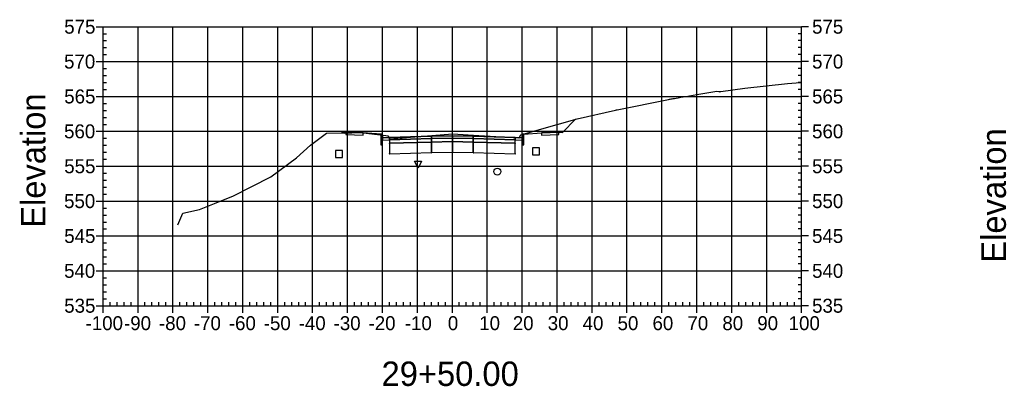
# Model space of a CAD drawing. Extents: x 704834 to 709892, y 372981 to 377533.
# Drawn here: x 708556 to 708838.5, y 376017.7 to 376122.8 of the extents above; entities that cross this region are included whole.
import ezdxf

# ---------------------------------------------------------------- set-up
doc = ezdxf.new("R2010")
doc.units = 0
for name, color, linetype in [('1', 7, 'Continuous'), ('10', 7, 'Continuous'), ('13', 7, 'Continuous'), ('14', 7, 'Continuous'), ('4', 7, 'Continuous'), ('57', 7, 'Continuous'), ('60', 7, 'Continuous'), ('Default_Xsect', 7, 'Continuous'), ('Existing', 7, 'Continuous')]:
    doc.layers.add(name, color=color, linetype=linetype)

msp = doc.modelspace()

# ---------------------------------------------------------------- linework, layer by layer
for points in [[(708711.41, 376090.52), (708715.19, 376094.3)], [(708648.41, 376090.52), (708648.26, 376090.37)], [(708649.41, 376090.56), (708648.41, 376090.52)], [(708659.41, 376089.96), (708654.41, 376090.36)], [(708700.41, 376089.96), (708705.41, 376090.36)], [(708710.41, 376090.56), (708711.41, 376090.52)]]:
    msp.add_lwpolyline(points)
for points in [[(708654.41, 376090.36), (708649.41, 376090.56), (708649.41, 376089.9), (708654.41, 376089.7)], [(708659.91, 376088.96), (708659.83, 376089.96), (708659.41, 376089.96), (708659.41, 376086.96), (708659.91, 376086.96)], [(708661.91, 376089.04), (708659.91, 376088.96), (708659.91, 376088.3), (708661.91, 376088.38)], [(708673.91, 376089.4), (708661.91, 376089.04), (708661.91, 376088.38), (708673.91, 376088.74)], [(708679.91, 376089.52), (708673.91, 376089.4), (708673.91, 376088.74), (708679.91, 376088.86)], [(708679.91, 376088.86), (708673.91, 376088.74), (708673.91, 376087.74), (708679.91, 376087.86)], [(708679.86, 376088.81), (708679.96, 376088.81), (708679.96, 376088.91), (708679.86, 376088.91)], [(708679.91, 376088.86), (708685.91, 376088.74), (708685.91, 376089.4), (708679.91, 376089.52)], [(708679.91, 376087.86), (708685.91, 376087.74), (708685.91, 376088.74), (708679.91, 376088.86)], [(708685.91, 376088.74), (708697.91, 376088.38), (708697.91, 376089.04), (708685.91, 376089.4)], [(708697.91, 376088.38), (708699.91, 376088.3), (708699.91, 376088.96), (708697.91, 376089.04)], [(708699.91, 376086.96), (708700.41, 376086.96), (708700.41, 376089.96), (708700, 376089.96), (708699.91, 376088.96)], [(708705.41, 376089.7), (708710.41, 376089.9), (708710.41, 376090.56), (708705.41, 376090.36)], [(708661.86, 376087.33), (708661.96, 376087.33), (708661.96, 376087.43), (708661.86, 376087.43)], [(708673.91, 376088.74), (708661.91, 376088.38), (708661.91, 376087.38), (708673.91, 376087.74)], [(708673.91, 376087.74), (708661.91, 376087.38), (708661.91, 376084.38), (708673.91, 376084.74)], [(708673.86, 376088.69), (708673.96, 376088.69), (708673.96, 376088.79), (708673.86, 376088.79)], [(708673.86, 376087.69), (708673.96, 376087.69), (708673.96, 376087.79), (708673.86, 376087.79)], [(708679.91, 376087.86), (708673.91, 376087.74), (708673.91, 376084.74), (708679.91, 376084.86)], [(708679.86, 376087.81), (708679.96, 376087.81), (708679.96, 376087.91), (708679.86, 376087.91)], [(708679.91, 376084.86), (708685.91, 376084.74), (708685.91, 376087.74), (708679.91, 376087.86)], [(708685.86, 376088.69), (708685.96, 376088.69), (708685.96, 376088.79), (708685.86, 376088.79)], [(708685.86, 376087.69), (708685.96, 376087.69), (708685.96, 376087.79), (708685.86, 376087.79)], [(708685.91, 376087.74), (708697.91, 376087.38), (708697.91, 376088.38), (708685.91, 376088.74)], [(708685.91, 376084.74), (708697.91, 376084.38), (708697.91, 376087.38), (708685.91, 376087.74)], [(708697.86, 376087.33), (708697.96, 376087.33), (708697.96, 376087.43), (708697.86, 376087.43)], [(708661.86, 376084.33), (708661.96, 376084.33), (708661.96, 376084.43), (708661.86, 376084.43)], [(708673.86, 376084.69), (708673.96, 376084.69), (708673.96, 376084.79), (708673.86, 376084.79)], [(708679.86, 376084.81), (708679.96, 376084.81), (708679.96, 376084.91), (708679.86, 376084.91)], [(708685.86, 376084.69), (708685.96, 376084.69), (708685.96, 376084.79), (708685.86, 376084.79)], [(708697.86, 376084.33), (708697.96, 376084.33), (708697.96, 376084.43), (708697.86, 376084.43)]]:
    msp.add_lwpolyline(points, close=True)
at = {"layer": '1'}
msp.add_lwpolyline([(708670.08, 376080.29), (708669.08, 376082.29), (708671.08, 376082.29)], close=True, dxfattribs=at)
at = {"layer": '10'}
msp.add_lwpolyline([(708646.42, 376083.36), (708648.42, 376083.36), (708648.42, 376085.36), (708646.42, 376085.36)], close=True, dxfattribs=at)
at = {"layer": '13'}
msp.add_circle((708692.8, 376079.29), 1, dxfattribs=at)
at = {"layer": '14'}
for points in [[(708715.19, 376094.3), (708715.19, 376094.35), (708715.19, 376094.3), (708715.14, 376094.3), (708715.19, 376094.3), (708715.19, 376094.25), (708715.19, 376094.3), (708715.24, 376094.3)], [(708648.26, 376090.37), (708648.26, 376090.42), (708648.26, 376090.37), (708648.21, 376090.37), (708648.26, 376090.37), (708648.26, 376090.32), (708648.26, 376090.37), (708648.31, 376090.37)], [(708661.91, 376089.04), (708661.91, 376089.09), (708661.91, 376089.04), (708661.86, 376089.04), (708661.91, 376089.04), (708661.91, 376088.99), (708661.91, 376089.04), (708661.96, 376089.04)], [(708679.91, 376089.52), (708679.91, 376089.57), (708679.91, 376089.52), (708679.86, 376089.52), (708679.91, 376089.52), (708679.91, 376089.47), (708679.91, 376089.52), (708679.96, 376089.52)], [(708697.91, 376089.04), (708697.91, 376089.09), (708697.91, 376089.04), (708697.86, 376089.04), (708697.91, 376089.04), (708697.91, 376088.99), (708697.91, 376089.04), (708697.96, 376089.04)]]:
    msp.add_lwpolyline(points, dxfattribs=at)
at = {"layer": '4'}
msp.add_lwpolyline([(708702.88, 376084.05), (708704.88, 376084.05), (708704.88, 376086.05), (708702.88, 376086.05)], close=True, dxfattribs=at)
at = {"layer": '57'}
for p, q in [((708577.91, 376120.82), (708579.91, 376120.82)), ((708579.91, 376120.82), (708779.91, 376120.82)), ((708579.91, 376040.82), (708579.91, 376120.82)), ((708579.91, 376040.82), (708579.91, 376120.82)), ((708589.91, 376040.82), (708589.91, 376120.82)), ((708599.91, 376040.82), (708599.91, 376120.82)), ((708609.91, 376040.82), (708609.91, 376120.82)), ((708619.91, 376040.82), (708619.91, 376120.82)), ((708629.91, 376040.82), (708629.91, 376120.82)), ((708639.91, 376040.82), (708639.91, 376120.82)), ((708649.91, 376040.82), (708649.91, 376120.82)), ((708659.91, 376040.82), (708659.91, 376120.82)), ((708669.91, 376040.82), (708669.91, 376120.82)), ((708679.91, 376040.82), (708679.91, 376120.82)), ((708689.91, 376040.82), (708689.91, 376120.82)), ((708699.91, 376040.82), (708699.91, 376120.82)), ((708709.91, 376040.82), (708709.91, 376120.82)), ((708719.91, 376040.82), (708719.91, 376120.82)), ((708729.91, 376040.82), (708729.91, 376120.82)), ((708739.91, 376040.82), (708739.91, 376120.82)), ((708749.91, 376040.82), (708749.91, 376120.82)), ((708759.91, 376040.82), (708759.91, 376120.82)), ((708769.91, 376040.82), (708769.91, 376120.82)), ((708779.91, 376040.82), (708779.91, 376120.82)), ((708779.91, 376040.82), (708779.91, 376120.82)), ((708781.91, 376120.82), (708779.91, 376120.82)), ((708579.91, 376118.82), (708580.91, 376118.82)), ((708779.91, 376118.82), (708778.91, 376118.82)), ((708579.91, 376116.82), (708580.91, 376116.82)), ((708579.91, 376114.82), (708580.91, 376114.82)), ((708779.91, 376116.82), (708778.91, 376116.82)), ((708779.91, 376114.82), (708778.91, 376114.82)), ((708579.91, 376112.82), (708580.91, 376112.82)), ((708779.91, 376112.82), (708778.91, 376112.82)), ((708577.91, 376110.82), (708579.91, 376110.82)), ((708579.91, 376110.82), (708779.91, 376110.82)), ((708579.91, 376108.82), (708580.91, 376108.82)), ((708779.91, 376108.82), (708778.91, 376108.82)), ((708781.91, 376110.82), (708779.91, 376110.82)), ((708579.91, 376106.82), (708580.91, 376106.82)), ((708779.91, 376106.82), (708778.91, 376106.82)), ((708579.91, 376104.82), (708580.91, 376104.82)), ((708779.91, 376104.82), (708778.91, 376104.82)), ((708577.91, 376100.82), (708579.91, 376100.82)), ((708579.91, 376102.82), (708580.91, 376102.82)), ((708579.91, 376100.82), (708779.91, 376100.82)), ((708779.91, 376102.82), (708778.91, 376102.82)), ((708781.91, 376100.82), (708779.91, 376100.82)), ((708579.91, 376098.82), (708580.91, 376098.82)), ((708779.91, 376098.82), (708778.91, 376098.82)), ((708579.91, 376096.82), (708580.91, 376096.82)), ((708579.91, 376094.82), (708580.91, 376094.82)), ((708779.91, 376096.82), (708778.91, 376096.82)), ((708779.91, 376094.82), (708778.91, 376094.82)), ((708579.91, 376092.82), (708580.91, 376092.82)), ((708779.91, 376092.82), (708778.91, 376092.82)), ((708577.91, 376090.82), (708579.91, 376090.82)), ((708579.91, 376090.82), (708779.91, 376090.82)), ((708781.91, 376090.82), (708779.91, 376090.82)), ((708579.91, 376088.82), (708580.91, 376088.82)), ((708579.91, 376086.82), (708580.91, 376086.82)), ((708779.91, 376088.82), (708778.91, 376088.82)), ((708779.91, 376086.82), (708778.91, 376086.82)), ((708579.91, 376084.82), (708580.91, 376084.82)), ((708779.91, 376084.82), (708778.91, 376084.82)), ((708577.91, 376080.82), (708579.91, 376080.82)), ((708579.91, 376082.82), (708580.91, 376082.82)), ((708579.91, 376080.82), (708779.91, 376080.82)), ((708779.91, 376082.82), (708778.91, 376082.82)), ((708781.91, 376080.82), (708779.91, 376080.82)), ((708579.91, 376078.82), (708580.91, 376078.82)), ((708779.91, 376078.82), (708778.91, 376078.82)), ((708579.91, 376076.82), (708580.91, 376076.82)), ((708579.91, 376074.82), (708580.91, 376074.82)), ((708779.91, 376076.82), (708778.91, 376076.82)), ((708779.91, 376074.82), (708778.91, 376074.82)), ((708579.91, 376072.82), (708580.91, 376072.82)), ((708779.91, 376072.82), (708778.91, 376072.82)), ((708577.91, 376070.82), (708579.91, 376070.82)), ((708579.91, 376070.82), (708779.91, 376070.82)), ((708781.91, 376070.82), (708779.91, 376070.82)), ((708579.91, 376068.82), (708580.91, 376068.82)), ((708579.91, 376066.82), (708580.91, 376066.82)), ((708779.91, 376068.82), (708778.91, 376068.82)), ((708779.91, 376066.82), (708778.91, 376066.82)), ((708579.91, 376064.82), (708580.91, 376064.82)), ((708779.91, 376064.82), (708778.91, 376064.82)), ((708577.91, 376060.82), (708579.91, 376060.82)), ((708579.91, 376062.82), (708580.91, 376062.82)), ((708579.91, 376060.82), (708779.91, 376060.82)), ((708779.91, 376062.82), (708778.91, 376062.82)), ((708781.91, 376060.82), (708779.91, 376060.82)), ((708579.91, 376058.82), (708580.91, 376058.82)), ((708779.91, 376058.82), (708778.91, 376058.82)), ((708579.91, 376056.82), (708580.91, 376056.82)), ((708779.91, 376056.82), (708778.91, 376056.82)), ((708579.91, 376054.82), (708580.91, 376054.82)), ((708579.91, 376052.82), (708580.91, 376052.82)), ((708779.91, 376054.82), (708778.91, 376054.82)), ((708779.91, 376052.82), (708778.91, 376052.82)), ((708577.91, 376050.82), (708579.91, 376050.82)), ((708579.91, 376050.82), (708779.91, 376050.82)), ((708781.91, 376050.82), (708779.91, 376050.82)), ((708579.91, 376048.82), (708580.91, 376048.82)), ((708579.91, 376046.82), (708580.91, 376046.82)), ((708779.91, 376048.82), (708778.91, 376048.82)), ((708779.91, 376046.82), (708778.91, 376046.82)), ((708579.91, 376044.82), (708580.91, 376044.82)), ((708779.91, 376044.82), (708778.91, 376044.82)), ((708577.91, 376040.82), (708579.91, 376040.82)), ((708579.91, 376042.82), (708580.91, 376042.82)), ((708579.91, 376040.82), (708779.91, 376040.82)), ((708579.91, 376040.82), (708779.91, 376040.82)), ((708579.91, 376038.82), (708579.91, 376040.82)), ((708581.91, 376040.82), (708581.91, 376041.82)), ((708583.91, 376040.82), (708583.91, 376041.82)), ((708585.91, 376040.82), (708585.91, 376041.82)), ((708587.91, 376040.82), (708587.91, 376041.82)), ((708589.91, 376038.82), (708589.91, 376040.82)), ((708591.91, 376040.82), (708591.91, 376041.82)), ((708593.91, 376040.82), (708593.91, 376041.82)), ((708595.91, 376040.82), (708595.91, 376041.82)), ((708597.91, 376040.82), (708597.91, 376041.82)), ((708599.91, 376038.82), (708599.91, 376040.82)), ((708601.91, 376040.82), (708601.91, 376041.82)), ((708603.91, 376040.82), (708603.91, 376041.82)), ((708605.91, 376040.82), (708605.91, 376041.82)), ((708607.91, 376040.82), (708607.91, 376041.82)), ((708609.91, 376038.82), (708609.91, 376040.82)), ((708611.91, 376040.82), (708611.91, 376041.82)), ((708613.91, 376040.82), (708613.91, 376041.82)), ((708615.91, 376040.82), (708615.91, 376041.82)), ((708617.91, 376040.82), (708617.91, 376041.82)), ((708619.91, 376038.82), (708619.91, 376040.82)), ((708621.91, 376040.82), (708621.91, 376041.82)), ((708623.91, 376040.82), (708623.91, 376041.82)), ((708625.91, 376040.82), (708625.91, 376041.82)), ((708627.91, 376040.82), (708627.91, 376041.82)), ((708629.91, 376038.82), (708629.91, 376040.82)), ((708631.91, 376040.82), (708631.91, 376041.82)), ((708633.91, 376040.82), (708633.91, 376041.82)), ((708635.91, 376040.82), (708635.91, 376041.82)), ((708637.91, 376040.82), (708637.91, 376041.82)), ((708639.91, 376038.82), (708639.91, 376040.82)), ((708641.91, 376040.82), (708641.91, 376041.82)), ((708643.91, 376040.82), (708643.91, 376041.82)), ((708645.91, 376040.82), (708645.91, 376041.82)), ((708647.91, 376040.82), (708647.91, 376041.82)), ((708649.91, 376038.82), (708649.91, 376040.82)), ((708651.91, 376040.82), (708651.91, 376041.82)), ((708653.91, 376040.82), (708653.91, 376041.82)), ((708655.91, 376040.82), (708655.91, 376041.82)), ((708657.91, 376040.82), (708657.91, 376041.82)), ((708659.91, 376038.82), (708659.91, 376040.82)), ((708661.91, 376040.82), (708661.91, 376041.82)), ((708663.91, 376040.82), (708663.91, 376041.82)), ((708665.91, 376040.82), (708665.91, 376041.82)), ((708667.91, 376040.82), (708667.91, 376041.82)), ((708669.91, 376038.82), (708669.91, 376040.82)), ((708671.91, 376040.82), (708671.91, 376041.82)), ((708673.91, 376040.82), (708673.91, 376041.82)), ((708675.91, 376040.82), (708675.91, 376041.82)), ((708677.91, 376040.82), (708677.91, 376041.82)), ((708679.91, 376038.82), (708679.91, 376040.82)), ((708681.91, 376040.82), (708681.91, 376041.82)), ((708683.91, 376040.82), (708683.91, 376041.82)), ((708685.91, 376040.82), (708685.91, 376041.82)), ((708687.91, 376040.82), (708687.91, 376041.82)), ((708689.91, 376038.82), (708689.91, 376040.82)), ((708691.91, 376040.82), (708691.91, 376041.82)), ((708693.91, 376040.82), (708693.91, 376041.82)), ((708695.91, 376040.82), (708695.91, 376041.82)), ((708697.91, 376040.82), (708697.91, 376041.82)), ((708699.91, 376038.82), (708699.91, 376040.82)), ((708701.91, 376040.82), (708701.91, 376041.82)), ((708703.91, 376040.82), (708703.91, 376041.82)), ((708705.91, 376040.82), (708705.91, 376041.82)), ((708707.91, 376040.82), (708707.91, 376041.82)), ((708709.91, 376038.82), (708709.91, 376040.82)), ((708711.91, 376040.82), (708711.91, 376041.82)), ((708713.91, 376040.82), (708713.91, 376041.82)), ((708715.91, 376040.82), (708715.91, 376041.82)), ((708717.91, 376040.82), (708717.91, 376041.82)), ((708719.91, 376038.82), (708719.91, 376040.82)), ((708721.91, 376040.82), (708721.91, 376041.82)), ((708723.91, 376040.82), (708723.91, 376041.82)), ((708725.91, 376040.82), (708725.91, 376041.82)), ((708727.91, 376040.82), (708727.91, 376041.82)), ((708729.91, 376038.82), (708729.91, 376040.82)), ((708731.91, 376040.82), (708731.91, 376041.82)), ((708733.91, 376040.82), (708733.91, 376041.82)), ((708735.91, 376040.82), (708735.91, 376041.82)), ((708737.91, 376040.82), (708737.91, 376041.82)), ((708739.91, 376038.82), (708739.91, 376040.82)), ((708741.91, 376040.82), (708741.91, 376041.82)), ((708743.91, 376040.82), (708743.91, 376041.82)), ((708745.91, 376040.82), (708745.91, 376041.82)), ((708747.91, 376040.82), (708747.91, 376041.82)), ((708749.91, 376038.82), (708749.91, 376040.82)), ((708751.91, 376040.82), (708751.91, 376041.82)), ((708753.91, 376040.82), (708753.91, 376041.82)), ((708755.91, 376040.82), (708755.91, 376041.82)), ((708757.91, 376040.82), (708757.91, 376041.82)), ((708759.91, 376038.82), (708759.91, 376040.82)), ((708761.91, 376040.82), (708761.91, 376041.82)), ((708763.91, 376040.82), (708763.91, 376041.82)), ((708765.91, 376040.82), (708765.91, 376041.82)), ((708767.91, 376040.82), (708767.91, 376041.82)), ((708769.91, 376038.82), (708769.91, 376040.82)), ((708771.91, 376040.82), (708771.91, 376041.82)), ((708773.91, 376040.82), (708773.91, 376041.82)), ((708775.91, 376040.82), (708775.91, 376041.82)), ((708777.91, 376040.82), (708777.91, 376041.82)), ((708779.91, 376042.82), (708778.91, 376042.82)), ((708779.91, 376038.82), (708779.91, 376040.82)), ((708781.91, 376040.82), (708779.91, 376040.82))]:
    msp.add_line(p, q, dxfattribs=at)
at = {"layer": 'Default_Xsect'}
msp.add_lwpolyline([(708648.26, 376090.37), (708648.41, 376090.52), (708649.41, 376090.56), (708654.41, 376090.36), (708659.41, 376089.96), (708659.83, 376089.96), (708659.91, 376088.96), (708661.91, 376089.04), (708673.91, 376089.4), (708679.91, 376089.52), (708685.91, 376089.4), (708697.91, 376089.04), (708699.91, 376088.96), (708700, 376089.96), (708700.41, 376089.96), (708705.41, 376090.36), (708710.41, 376090.56), (708711.41, 376090.52), (708715.19, 376094.3)], dxfattribs=at)
at = {"layer": 'Existing'}
msp.add_lwpolyline([(708601.3, 376064.04), (708602.75, 376067.37), (708607.54, 376068.44), (708611.78, 376070.09), (708617.28, 376072.29), (708627.91, 376077.82), (708635.33, 376083.25), (708639.34, 376086.82), (708643.86, 376090.33), (708648.37, 376090.37), (708648.72, 376090.43), (708648.92, 376090.3), (708653.46, 376090.44), (708653.48, 376090.44), (708653.62, 376090.44), (708660.9, 376089.61), (708661.47, 376089.56), (708661.73, 376089.05), (708661.96, 376088.63), (708674.07, 376089.61), (708679.91, 376090.12), (708687.54, 376089.6), (708698.99, 376088.92), (708699.02, 376088.96), (708699.53, 376089.79), (708700.82, 376090.16), (708709.89, 376092.8), (708715.69, 376094.44), (708726.61, 376096.93), (708726.92, 376096.99), (708726.95, 376097), (708726.99, 376097), (708727.11, 376097.03), (708741.84, 376099.97), (708742.07, 376100.01), (708742.31, 376100.05), (708742.57, 376100.1), (708742.85, 376100.15), (708743.16, 376100.21), (708743.52, 376100.27), (708743.96, 376100.35), (708744.55, 376100.45), (708745.38, 376100.59), (708746.78, 376100.83), (708749.9, 376101.35), (708755.62, 376102.31), (708756.25, 376102.2), (708756.35, 376102.18), (708756.47, 376102.2), (708756.64, 376102.22), (708756.78, 376102.24), (708763.65, 376103.18), (708775.92, 376104.58), (708778.4, 376104.75), (708779.91, 376104.85)], dxfattribs=at)

# ---------------------------------------------------------------- texts
at = {"layer": '1'}
msp.add_text('29+50.00', height=7, dxfattribs=at).set_placement((708659.64, 376017.82))
at = {"layer": '14'}
for p in [(708649.38, 376090.51), (708649.38, 376089.85), (708654.38, 376089.65), (708705.38, 376089.65), (708710.38, 376090.51), (708710.38, 376089.85)]:
    msp.add_text('+', height=0.1, dxfattribs=at).set_placement(p)
at = {"layer": '57'}
for s, p in [('575', (708568.79, 376118.82)), ('575', (708782.91, 376118.82)), ('570', (708568.74, 376108.82)), ('570', (708782.91, 376108.82)), ('565', (708568.79, 376098.82)), ('565', (708782.91, 376098.82)), ('560', (708568.74, 376088.82)), ('560', (708782.91, 376088.82)), ('555', (708568.79, 376078.82)), ('555', (708782.91, 376078.82)), ('550', (708568.74, 376068.82)), ('550', (708782.91, 376068.82)), ('545', (708568.79, 376058.82)), ('545', (708782.91, 376058.82)), ('540', (708568.74, 376048.82)), ('540', (708782.91, 376048.82)), ('535', (708568.79, 376038.82)), ('535', (708782.91, 376038.82)), ('-100', (708574.9, 376033.82)), ('-90', (708585.91, 376033.82)), ('-80', (708595.91, 376033.82)), ('-70', (708605.91, 376033.82)), ('-60', (708615.91, 376033.82)), ('-50', (708625.91, 376033.82)), ('-40', (708635.91, 376033.82)), ('-30', (708645.91, 376033.82)), ('-20', (708655.91, 376033.82)), ('-10', (708666.3, 376033.82)), ('0', (708678.62, 376033.82)), ('10', (708687.61, 376033.82)), ('20', (708697.22, 376033.82)), ('30', (708707.22, 376033.82)), ('40', (708717.22, 376033.82)), ('50', (708727.22, 376033.82)), ('60', (708737.22, 376033.82)), ('70', (708747.22, 376033.82)), ('80', (708757.22, 376033.82)), ('90', (708767.22, 376033.82)), ('100', (708776.21, 376033.82))]:
    msp.add_text(s, height=4, dxfattribs=at).set_placement(p)
at = {"layer": '60'}
for p in [(708563.41, 376063.18), (708838.41, 376053.18)]:
    msp.add_text('Elevation', height=7, rotation=90, dxfattribs=at).set_placement(p)

doc.saveas('drawing.dxf')
